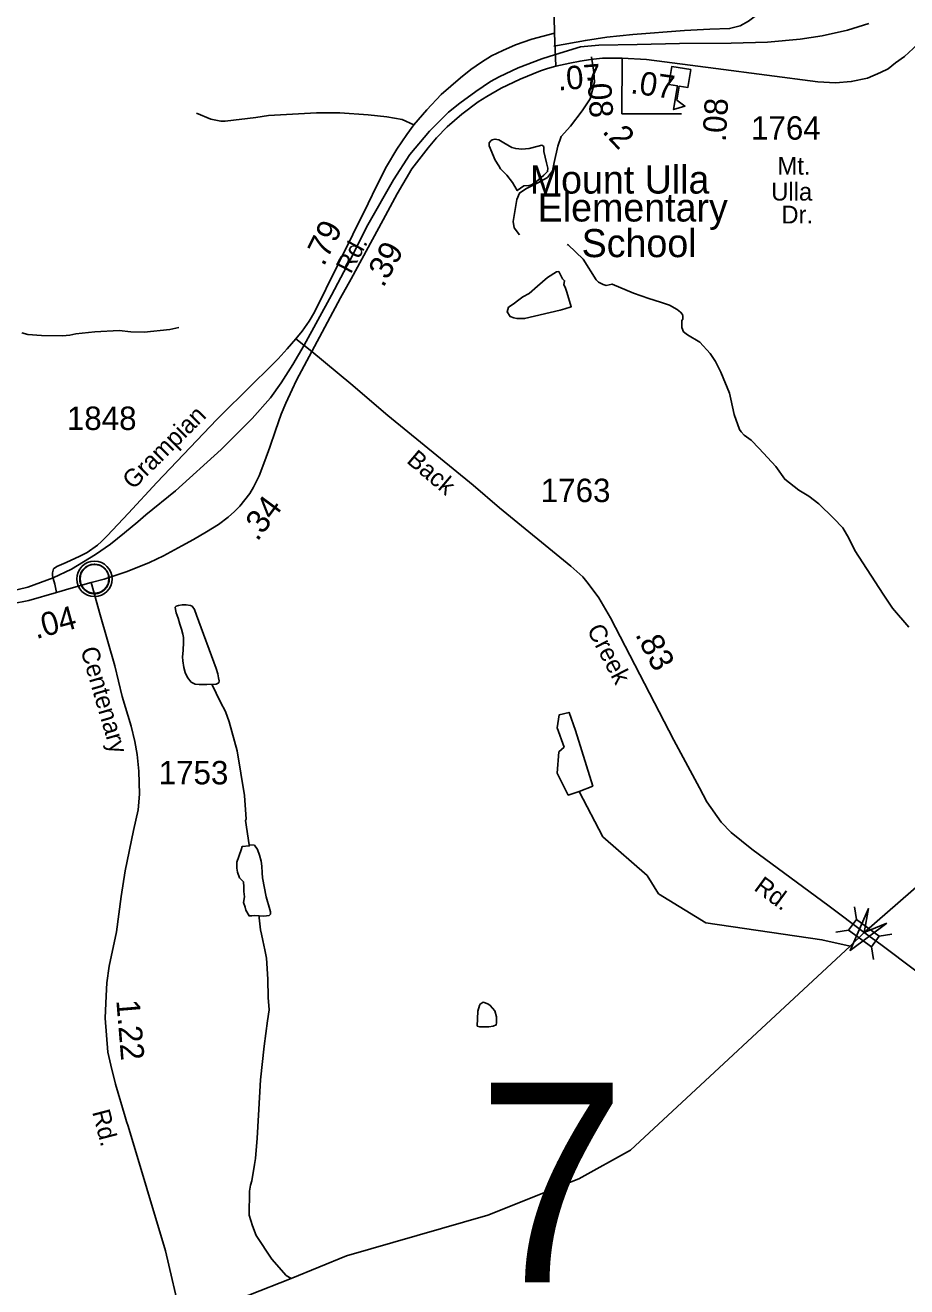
# Model space of a CAD drawing. Extents: x 1473865 to 1648260, y 639067 to 773536.
# Drawn here: x 1486617 to 1491321, y 695182 to 701918 of the extents above; entities that cross this region are included whole.
import ezdxf

# ---------------------------------------------------------------- set-up
doc = ezdxf.new("R2010")
doc.units = 0
for name, color, linetype in [('Exist Civil Demographics Community CELL', 7, 'Continuous'), ('Exist Cultural Educational Facility High CELL', 7, 'Continuous'), ('Exist Cultural Educational Facility High Label', 7, 'Continuous'), ('Exist Hydrographic Creek Single Shore', 7, 'Continuous'), ('Exist Hydrographic Misc Water Feature', 7, 'Continuous'), ('Exist Hydrographic Pond Under 1500 Sq Ft', 7, 'Continuous'), ('Exist Railroad Mainline', 7, 'Continuous'), ('Exist Road Non-System Type 51', 7, 'Continuous'), ('Exist Road Primary NC Attributed', 7, 'Continuous'), ('Exist Road Primary NC Mileage Hundredths English Label', 7, 'Continuous'), ('Exist Road Primary NC Service Mileage Hundredths English Label', 7, 'Continuous'), ('Exist Road Secondary Mileage Hundredths English Label', 7, 'Continuous'), ('Exist Road Secondary Structure Standard Bridge Attributed CELL', 7, 'Continuous'), ('Exist Road Secondary Structure Standard Bridge CELL', 7, 'Continuous'), ('Exist Road Secondary Structure Standard Bridge Number Label', 7, 'Continuous'), ('Exist Road Secondary Type 51 Attributed', 7, 'Continuous'), ('Exist Road Secondary Type 51 Label', 7, 'Continuous'), ('Exist Road Secondary Type 51 Number Label', 7, 'Continuous')]:
    doc.layers.add(name, color=color, linetype=linetype)

msp = doc.modelspace()

# ---------------------------------------------------------------- linework, layer by layer
at = {"layer": 'Exist Civil Demographics Community CELL'}
msp.add_lwpolyline([(1486908.8, 698974), (1486909.8, 698979.6), (1486911.6, 698986.2), (1486914.5, 698993.4), (1486917.4, 698999.1), (1486920.8, 699004.8), (1486924.5, 699009.9), (1486928.5, 699014.3), (1486933.1, 699018.9), (1486938.6, 699023.5), (1486944, 699027.2), (1486948.9, 699030), (1486954, 699032.5), (1486959.4, 699034.8), (1486965.1, 699036.6), (1486969.4, 699037.8), (1486974.3, 699038.5), (1486978.4, 699039.2), (1486984.7, 699039.5), (1486989.2, 699039.4), (1486994.8, 699039.1), (1486999.7, 699038.4), (1487004.6, 699037.4), (1487009.7, 699036), (1487014.8, 699034.1), (1487021.5, 699031.1), (1487027.7, 699027.6), (1487032.8, 699024.1), (1487038, 699020.1), (1487041.3, 699016.9), (1487045.4, 699012.6), (1487049.3, 699007.9), (1487052.3, 699003.3), (1487055.5, 698998.3), (1487057.9, 698993.1), (1487060, 698988.1), (1487061.5, 698983.1), (1487062.8, 698978.5), (1487063.9, 698972.4), (1487064.5, 698967.7), (1487064.8, 698961.7), (1487064.6, 698955.9), (1487064, 698950.3), (1487063.1, 698944.8), (1487061.4, 698938.6), (1487059.6, 698932.8), (1487057.3, 698927.7), (1487054.1, 698921.7), (1487050.8, 698916.4), (1487047.4, 698911.7), (1487043.2, 698906.9), (1487037.9, 698902), (1487032.9, 698897.9), (1487027.8, 698894.4), (1487023.5, 698891.9), (1487016.7, 698888.7), (1487009.6, 698886), (1487003.6, 698884.5), (1486997, 698883.2), (1486992.6, 698882.7), (1486988.1, 698882.5), (1486982.5, 698882.5), (1486978.2, 698882.9), (1486972.6, 698883.6), (1486966.7, 698884.9), (1486962.1, 698886.2), (1486956.9, 698888.1), (1486952.3, 698890.1), (1486948.4, 698892.3), (1486941.6, 698896.4), (1486936, 698900.7), (1486931.1, 698905.2), (1486926.6, 698910), (1486923.5, 698914), (1486920.5, 698918.2), (1486916.4, 698925.3), (1486914.7, 698928.8), (1486912.9, 698932.8), (1486910.4, 698941), (1486908.8, 698948.1), (1486908.1, 698953.2), (1486907.8, 698959.5), (1486907.8, 698964.2), (1486908.3, 698970.7)], close=True, dxfattribs=at)
for centre, radius in [((1486986.4, 698961.6), 94.3), ((1486986.2, 698961.8), 76.7)]:
    msp.add_circle(centre, radius, dxfattribs=at)
at = {"layer": 'Exist Cultural Educational Facility High CELL'}
msp.add_lwpolyline([(1490168.7, 701681.4), (1490152.7, 701584.8), (1490107.3, 701592.3), (1490095.1, 701518.2), (1490137.5, 701486.6), (1490076.9, 701467.1), (1490097.9, 701593.9), (1490052.4, 701601.4), (1490068.4, 701698)], close=True, dxfattribs=at)
at = {"layer": 'Exist Hydrographic Creek Single Shore'}
for points in [[(1491018.7, 697000.1), (1491094.8, 697073.5), (1491591.3, 697507.4), (1491740.9, 697821.8), (1491874.1, 698087.2), (1491969.3, 698176.9), (1492107.9, 698333), (1493148.9, 698732.3), (1493554.1, 698937.9), (1494014.8, 699488.3), (1494370, 699961.5), (1494557.9, 700217)], [(1487449.6, 695014.9), (1487809.8, 695137.2), (1488036.6, 695225.8), (1488330.9, 695346.6), (1489084.8, 695564.5), (1489571.8, 695758.2), (1489846.4, 695911.6), (1491018.7, 697000.1)]]:
    msp.add_lwpolyline(points, dxfattribs=at)
at = {"layer": 'Exist Hydrographic Misc Water Feature'}
for p, q in [((1487658.8, 698304.2), (1487612.7, 698399.2)), ((1487793.3, 697671.2), (1487811.6, 697542.3))]:
    msp.add_line(p, q, dxfattribs=at)
for points in [[(1489100.8, 701300.5), (1489107.9, 701306.2), (1489123.5, 701310.2), (1489144.4, 701306.5), (1489170.9, 701289.9), (1489213.4, 701264.8), (1489234.2, 701259.5), (1489266.3, 701256.7), (1489305.5, 701259.1), (1489353.6, 701272), (1489373.1, 701276.9), (1489384.7, 701270.2), (1489384.2, 701243.4), (1489391, 701213.2), (1489399.5, 701183.5), (1489406, 701154.9), (1489404.6, 701136.7), (1489384.3, 701117.8), (1489358.5, 701094.2), (1489335.7, 701075.9), (1489319.3, 701065.5), (1489304.2, 701062.1), (1489277.8, 701061.1), (1489242.9, 701035.3), (1489217, 701077.6), (1489186.2, 701116.8), (1489154, 701151.2), (1489143.6, 701166.5), (1489125, 701197.3), (1489092.7, 701274.3), (1489093.5, 701289.4), (1489100.8, 701300.5)], [(1491332.3, 698703.4), (1491246.1, 698805), (1491195.4, 698879.9), (1491043.6, 699112.6), (1491012.5, 699179.2), (1490979.3, 699234.4), (1490930.7, 699286.7), (1490852, 699362.1), (1490798.8, 699403.1), (1490745.4, 699436), (1490670.3, 699493.5), (1490622.9, 699560.9), (1490533.5, 699657.6), (1490490.1, 699702.7), (1490454.5, 699729.4), (1490436.9, 699747.7), (1490429.1, 699759.8), (1490400.5, 699840.3), (1490381.9, 699920.6), (1490374.5, 699952.7), (1490328.5, 700065.5), (1490301.5, 700122), (1490271.8, 700165.9), (1490217.3, 700225.5), (1490152, 700264.7), (1490130.3, 700281.1), (1490120.7, 700303.3), (1490121.4, 700341.2), (1490125.5, 700349.1), (1490125.8, 700365.1), (1490123.9, 700373.2), (1490114.2, 700385.3), (1490096.5, 700399.7), (1490054.8, 700422.4), (1490007.1, 700439.4), (1489945.4, 700459.4), (1489863, 700487), (1489748.8, 700536.1), (1489716.6, 700528.8), (1489700.7, 700533.1), (1489676.9, 700545.5), (1489663.2, 700557.8), (1489595.1, 700669), (1489514.4, 700744.5), (1489508.5, 700746.6)], [(1489452.1, 700600.9), (1489404.8, 700571.3), (1489349.9, 700524.7), (1489306, 700486.2), (1489273.1, 700467), (1489237.6, 700441.6), (1489226.1, 700431.9), (1489196.3, 700412.1), (1489188.1, 700387.4), (1489204.5, 700362.7), (1489224.3, 700355.9), (1489240.5, 700352.9), (1489281.4, 700351.7), (1489471.1, 700396), (1489495.7, 700403.6), (1489531, 700414.9), (1489507.6, 700492.2), (1489499.9, 700514), (1489492.1, 700533.2), (1489494.9, 700553.2), (1489483.8, 700563.4), (1489464.4, 700602.5), (1489452.1, 700600.9)], [(1486599.6, 700276), (1486631.5, 700267.4), (1486703.4, 700262), (1486815.3, 700259.9), (1486855.4, 700263.2), (1486887.6, 700270.6), (1486987.8, 700280.6), (1487117.9, 700287.9), (1487179.8, 700281), (1487251.8, 700279.6), (1487388, 700293.1), (1487436.2, 700304.1)], [(1487585.2, 698398.1), (1487580.9, 698397.7), (1487545.2, 698397.3), (1487524.2, 698399.5), (1487502.8, 698410.8), (1487483.4, 698435.9), (1487470, 698461.5), (1487463.3, 698488.8), (1487458.1, 698523.9), (1487456.1, 698546.2), (1487459.8, 698579.9), (1487461.9, 698623.8), (1487461.2, 698647.9), (1487457.4, 698667.3), (1487450.7, 698692.7), (1487442.8, 698720.1), (1487432.6, 698752.8), (1487421.7, 698780.8), (1487419, 698798.9), (1487417.5, 698810.4), (1487423, 698816.9), (1487434.6, 698820.3), (1487454.5, 698822.9), (1487475.6, 698823), (1487498.5, 698820.1), (1487507.5, 698816.9), (1487519.7, 698797.9), (1487531.2, 698767.6), (1487635, 698483.3), (1487644.8, 698454.8), (1487649.1, 698434.2), (1487651.2, 698417.9), (1487649.8, 698407.1), (1487636.4, 698400.1), (1487585.2, 698398.1)], [(1487658.8, 698304.2), (1487685.6, 698253.8), (1487705.7, 698199.1), (1487747.9, 698043.8), (1487787.1, 697804.4), (1487795.1, 697678.5), (1487793.3, 697671.2)], [(1491018.7, 697000.1), (1490868.9, 697035.2), (1490249.7, 697125.8), (1489996, 697280.4), (1489936.1, 697377.3), (1489698.6, 697585), (1489572.9, 697826.1)], [(1487865.3, 697162), (1487838.6, 697164.9), (1487826.6, 697162.9), (1487811.1, 697161.8), (1487794.7, 697192.2), (1487790.4, 697208), (1487781.9, 697233.2), (1487787.9, 697264.9), (1487784.3, 697291.7), (1487783.8, 697318.2), (1487780.9, 697344.4), (1487759.9, 697366.1), (1487749, 697395.3), (1487746.7, 697417.2), (1487746.2, 697449.2), (1487769.9, 697514.5), (1487775.5, 697533.6), (1487812, 697536.2), (1487811.6, 697542.3)], [(1487811.6, 697542.3), (1487840, 697539.1), (1487856.3, 697516.1), (1487866.7, 697485.7), (1487876, 697454.7), (1487879.4, 697428), (1487880.5, 697392), (1487883.3, 697364.7), (1487903.3, 697263.9), (1487922.8, 697195.6), (1487926.7, 697184), (1487925.8, 697170.6), (1487918.7, 697164.4), (1487889.6, 697160.4), (1487865.3, 697162)], [(1487919.3, 696661.5), (1487913.9, 696726.8), (1487911.3, 696824), (1487904.4, 696935.9), (1487896, 696981), (1487890.5, 697006.2), (1487884.5, 697030.2), (1487877.2, 697064.7), (1487873.1, 697087.9), (1487866.7, 697135), (1487865.1, 697152.2), (1487865.3, 697162)], [(1488036.6, 695225.8), (1488010, 695242.8), (1487933.5, 695330.2), (1487849.7, 695455.7), (1487829.4, 695507.1), (1487811.7, 695564.3), (1487813.9, 695692.1), (1487818.5, 695724), (1487827, 695747.9), (1487840.5, 695835.6), (1487845.1, 695867.5), (1487855, 695975.2), (1487861.2, 696099), (1487872.6, 696286.6), (1487891.8, 696466.2), (1487910.2, 696601.7), (1487919.3, 696661.5)], [(1489028.2, 696574.2), (1489042.8, 696569.3), (1489090.8, 696570.4), (1489114.8, 696573.9), (1489131, 696580.1), (1489131.2, 696591.6), (1489131.8, 696623.6), (1489122.3, 696655.7), (1489098.8, 696684.1), (1489085, 696692.4), (1489061.1, 696700.8), (1489044.9, 696691.1), (1489040.8, 696683.2), (1489032.3, 696653.4), (1489028.2, 696574.2)]]:
    msp.add_lwpolyline(points, dxfattribs=at)
at = {"layer": 'Exist Hydrographic Pond Under 1500 Sq Ft'}
msp.add_lwpolyline([(1489572.9, 697826.1), (1489645.6, 697855.4), (1489553.9, 698151.5), (1489519.4, 698248.4), (1489466.3, 698235.1), (1489455.2, 698166.4), (1489492.9, 698063.4), (1489465.2, 698038.2), (1489456.4, 697924.1), (1489515, 697807.7), (1489572.9, 697826.1)], dxfattribs=at)
at = {"layer": 'Exist Railroad Mainline'}
msp.add_lwpolyline([(1486473.7, 698880.3), (1486630.9, 698917.6), (1486765.3, 698968.1), (1486864.1, 699013.8), (1486992.3, 699091.2), (1487071.3, 699147.1), (1487147.1, 699207.8), (1487217.5, 699266.9), (1487261, 699304.3), (1487418.9, 699432), (1487661.9, 699652.4), (1487828.1, 699817.9), (1487925.8, 699928.4), (1487982.8, 700007.7), (1488044.5, 700105.7), (1488105.2, 700210.5), (1488250.5, 700476.5), (1488351, 700665.7), (1488445, 700851.3), (1488582.4, 701093.2), (1488668.9, 701227.2), (1488774.5, 701351.9), (1488875.2, 701452.9), (1488937, 701501.8), (1489021.6, 701564.7), (1489100.6, 701617.3), (1489146.3, 701642.6), (1489247.3, 701691), (1489374.2, 701738.8), (1489446.2, 701760.8), (1489579.6, 701802.2), (1489677.6, 701810.9), (1489881.8, 701815.9), (1490107.9, 701820.6), (1490383.6, 701822.6), (1490577.8, 701827.9), (1490751.8, 701843.4), (1490870.1, 701861.6), (1491004.6, 701891.7), (1491119.1, 701928)], dxfattribs=at)
at = {"layer": 'Exist Road Non-System Type 51'}
msp.add_line((1488061.1, 700242.8), (1488146.3, 700176.7), dxfattribs=at)
for points in [[(1489437.6, 701806.3), (1489606.1, 701837.1), (1489719.9, 701853.4), (1489859.5, 701869), (1490135.1, 701889.9), (1490271.1, 701897.3), (1490376, 701899.8), (1490431.5, 701914.5), (1490476.3, 701940.4), (1490512.4, 701967.1), (1490579.4, 702036)], [(1489638.6, 701748.4), (1489651.3, 701665), (1489654.9, 701614.2), (1489631.3, 701525.3), (1489589.6, 701460), (1489526.2, 701378.4), (1489477.2, 701324), (1489459.1, 701271.4), (1489439.2, 701184.3), (1489430.3, 701139.9), (1489404.9, 701105.4), (1489352.3, 701076.4), (1489288.9, 701043.7), (1489254.5, 701022), (1489240, 700987.5), (1489220, 700869.6), (1489225.5, 700836.9), (1489254.5, 700798.9)], [(1487531.8, 701448.1), (1487607.2, 701416.8), (1487661, 701405.7), (1487683.1, 701405.5), (1487847.3, 701424.6), (1487915.4, 701435.2), (1488171.6, 701450.6), (1488295.7, 701450.5), (1488447.5, 701439.9), (1488547.1, 701428), (1488628.9, 701414.6), (1488691.2, 701385.7)]]:
    msp.add_lwpolyline(points, dxfattribs=at)
at = {"layer": 'Exist Road Primary NC Attributed'}
for points in [[(1489802.4, 701742.7), (1489931.9, 701734.5), (1490302.3, 701686.8), (1490847.5, 701615), (1490940.2, 701609.5), (1491025.4, 701617.1), (1491111.2, 701635.6), (1491181.2, 701665.1), (1491221.2, 701685.9), (1491261, 701716.5), (1491309.6, 701750.3), (1491355.5, 701792.8), (1491411.6, 701851.8), (1491516.9, 702028.6)], [(1488146.3, 700176.7), (1488300, 700462), (1488356.9, 700563.6), (1488526.7, 700878.5), (1488602, 701017.1), (1488680.7, 701150.4), (1488766.4, 701263.2), (1488812.1, 701316.4), (1488869, 701375.5), (1488946.1, 701442.7), (1489033.5, 701508.3), (1489079.7, 701537.8), (1489156, 701581.9), (1489257.5, 701630.8), (1489366.6, 701674.8), (1489403.7, 701686.7), (1489447.8, 701700.1)], [(1489447.8, 701700.1), (1489523, 701714.6), (1489577.9, 701726.3), (1489634.2, 701735.2), (1489696.7, 701742.7), (1489802.4, 701742.7)], [(1486968.4, 698941.8), (1487037.4, 698960.6), (1487161.3, 699001.5), (1487280.6, 699048.7), (1487354.2, 699085.3), (1487453.4, 699137.4), (1487515.7, 699172.3), (1487583.7, 699213.2), (1487649.2, 699252.4), (1487699.7, 699291.1), (1487734.1, 699322.3), (1487762.1, 699350.2), (1487788.9, 699383), (1487814.7, 699417.9), (1487835.7, 699450.7), (1487865.5, 699512.5), (1487895.1, 699591.5), (1487921.7, 699665.1), (1487952.8, 699754.8), (1487983.2, 699840.8), (1488006.8, 699900.5), (1488040.7, 699973), (1488065.1, 700023), (1488146.3, 700176.7)], [(1486783.5, 698889.7), (1486862, 698911.7), (1486968.4, 698941.8)], [(1486546.3, 698828), (1486636.5, 698846.4), (1486783.5, 698889.7)]]:
    msp.add_lwpolyline(points, dxfattribs=at)
at = {"layer": 'Exist Road Secondary Structure Standard Bridge Attributed CELL'}
msp.add_lwpolyline([(1491215, 697122.9), (1491018.7, 696978.2), (1491116.4, 697201.7), (1491094.8, 697073.5)], close=True, dxfattribs=at)
at = {"layer": 'Exist Road Secondary Structure Standard Bridge CELL'}
for p, q in [((1491041.9, 697211.3), (1491052.4, 697143.1)), ((1490942.5, 697075.7), (1491010.7, 697086.2)), ((1491174.1, 697053.5), (1491242.3, 697064)), ((1491133.3, 696997.8), (1491143.8, 696929.7))]:
    msp.add_line(p, q, dxfattribs=at)
msp.add_lwpolyline([(1491052.4, 697143.1), (1491174.3, 697053.8), (1491132.6, 696996.8), (1491010.7, 697086.2)], close=True, dxfattribs=at)
at = {"layer": 'Exist Road Secondary Type 51 Attributed'}
for points in [[(1489437.8, 702053.7), (1489440.8, 701876.3)], [(1486783.5, 698889.7), (1486774.4, 698934.3), (1486765.3, 698963.3), (1486762.6, 698979.4), (1486762.6, 698994.5), (1486768.5, 699014.9), (1486786.2, 699028.3), (1486834.6, 699049.3), (1486907.9, 699082.6), (1486947.2, 699103), (1487002, 699141.7), (1487024, 699162.1), (1487053.6, 699191.7), (1487168, 699313.1), (1487319.3, 699476.5), (1487639.5, 699812.3), (1487833.8, 700004.7), (1487912.5, 700083.7), (1487967.3, 700136.9), (1488014.9, 700189.6), (1488061.1, 700242.8), (1488094.4, 700284.1), (1488131.5, 700337.3), (1488160.8, 700386.2), (1488283.8, 700634.5), (1488446.7, 700966.6), (1488492.3, 701058.5), (1488544.7, 701163.8), (1488600.6, 701256.8), (1488652.5, 701334.1), (1488691.2, 701385.7), (1488760.8, 701466.3), (1488836.5, 701547.5), (1488938.9, 701636.7), (1488994.8, 701682.4), (1489051.5, 701721), (1489105.7, 701753.8), (1489164.9, 701783.4), (1489233.1, 701814), (1489320.2, 701843.6), (1489440.8, 701876.3)], [(1489440.8, 701876.3), (1489447.8, 701700.1)], [(1489802.4, 701742.7), (1489801.4, 701445.4), (1489894.8, 701445.4), (1490118.6, 701444)], [(1488146.3, 700176.7), (1488353.7, 700003.1), (1488551.4, 699834.1), (1489006.9, 699462.1), (1489148.8, 699341.6), (1489529.2, 699029), (1489592.3, 698971.9), (1489621.6, 698937.3), (1489678.3, 698860.3), (1489740.4, 698753.2), (1490079, 698101.4), (1490214.5, 697846.9), (1490254.3, 697771.9), (1490331.1, 697662.7), (1490384.4, 697608), (1490494.8, 697518.1), (1490907.5, 697214.8), (1491094.8, 697073.5)], [(1486968.4, 698941.8), (1487017.1, 698769.7), (1487094.4, 698496.9), (1487135, 698334.4), (1487183, 698175.6), (1487201.8, 698093.9), (1487214.6, 698023.8), (1487223.6, 697935.5), (1487227, 697812.9), (1487219.7, 697729.2), (1487194, 697617.9), (1487149.7, 697403.7), (1487128.5, 697265.4), (1487103.6, 697076.3), (1487064.5, 696893), (1487052.9, 696805.4), (1487049.4, 696734.6), (1487043.7, 696615.4), (1487058.4, 696435.2), (1487073.2, 696364.9), (1487099.4, 696264.5), (1487150.6, 696089.1), (1487157.3, 696065.1), (1487165.9, 696038.7), (1487366, 695373.9), (1487449.6, 695014.9)], [(1491094.8, 697073.5), (1491183.7, 697009.9), (1491548.9, 696733.4), (1491609.8, 696697.8), (1491643.7, 696681.1), (1491697.6, 696652.8), (1491779.1, 696627.3), (1492139.2, 696521), (1492461.5, 696429.3), (1492527.1, 696408.1), (1492626.5, 696368.3), (1492726.2, 696318.9)]]:
    msp.add_lwpolyline(points, dxfattribs=at)

# ---------------------------------------------------------------- texts
at = {"layer": 'Exist Cultural Educational Facility High Label'}
for s, p in [('Mount Ulla', (1489309.5, 701019.1)), ('Elementary', (1489351.8, 700869.9)), ('School', (1489586.4, 700679.6))]:
    msp.add_text(s, height=150, rotation=0.00002, dxfattribs=at).set_placement(p)
at = {"layer": 'Exist Road Primary NC Mileage Hundredths English Label'}
for s, rotation, p in [('.07', 4.72266, (1489461.8, 701569)), ('.07', 352.04933, (1489843.3, 701555.6)), ('.39', 61.02289, (1488527.8, 700512.9)), ('.04', 15.20785, (1486675, 698639.7))]:
    msp.add_text(s, height=125, rotation=rotation, dxfattribs=at).set_placement(p)
at = {"layer": 'Exist Road Primary NC Service Mileage Hundredths English Label'}
msp.add_text('.34', height=125, rotation=53.55556, dxfattribs=at).set_placement((1487855.8, 699157.9))
at = {"layer": 'Exist Road Secondary Mileage Hundredths English Label'}
for s, rotation, p in [('.08', 273.68874, (1489616.1, 701652.3)), ('.08', 86.53505, (1490354.9, 701293.4)), ('.2', 313.30356, (1489692.2, 701347.8)), ('.79', 63.88169, (1488210.3, 700626.5)), ('.83', 297.45338, (1489869.9, 698665.2)), ('1.22', 274.68602, (1487102.7, 696710.8))]:
    msp.add_text(s, height=125, rotation=rotation, dxfattribs=at).set_placement(p)
at = {"layer": 'Exist Road Secondary Structure Standard Bridge Number Label'}
msp.add_text('7', height=1066.3, dxfattribs=at).set_placement((1489030.1, 695205.1))
at = {"layer": 'Exist Road Secondary Type 51 Label'}
for s, p in [('Mt.', (1490631.2, 701119.9)), ('Ulla', (1490597.9, 700981.7)), ('Dr.', (1490652.2, 700859.3))]:
    msp.add_text(s, height=95, dxfattribs=at).set_placement(p)
for s, rotation, p in [('Rd.', 61.71993, (1488354, 700586.4)), ('Grampian', 44.7866, (1487192.6, 699434.4)), ('Back', 319.64474, (1488647.1, 699586)), ('Creek', 297.45338, (1489612.1, 698691.1)), ('Centenary', 286.28418, (1486910.9, 698584.3)), ('Rd.', 323.68801, (1490500.4, 697302.8)), ('Rd.', 284.62164, (1486973.5, 696115.5))]:
    msp.add_text(s, height=95, rotation=rotation, dxfattribs=at).set_placement(p)
at = {"layer": 'Exist Road Secondary Type 51 Number Label'}
for s, p in [('1764', (1490490.2, 701306.9)), ('1848', (1486839.1, 699756.8)), ('1763', (1489368.2, 699371.8)), ('1753', (1487329.1, 697864.6))]:
    msp.add_text(s, height=125, dxfattribs=at).set_placement(p)

doc.saveas('drawing.dxf')
